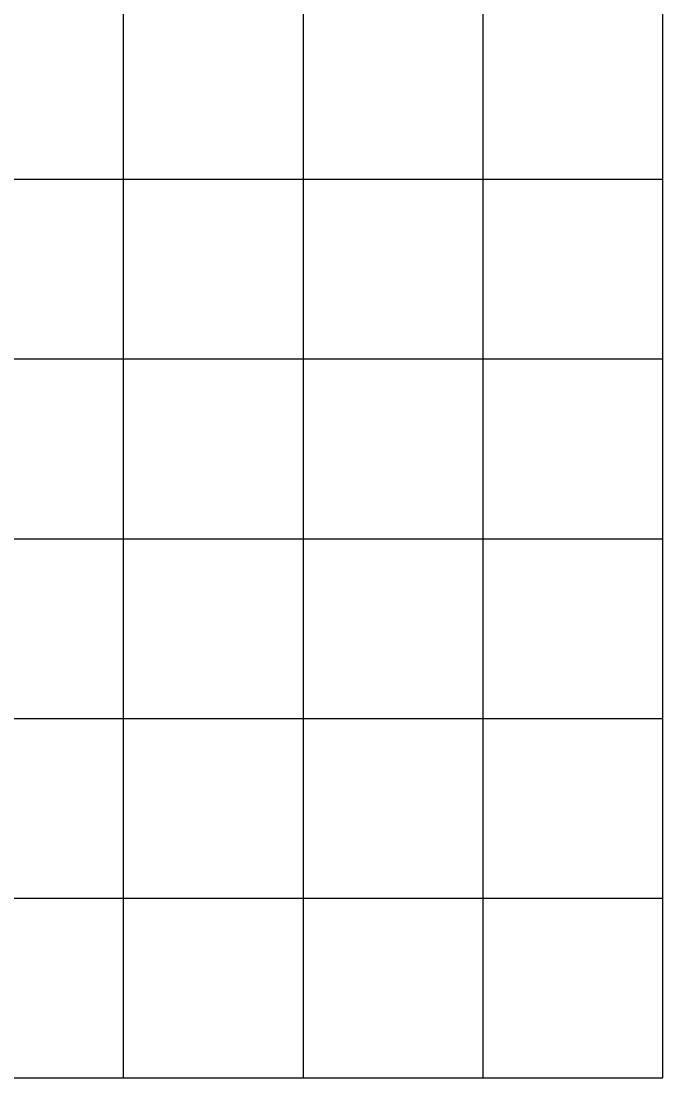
# Model space of a CAD drawing. Extents: x 2252703 to 2264864, y 13787568 to 13790989.
# Drawn here: x 2264674.4 to 2264763.7, y 13788310.8 to 13788457.8 of the extents above; entities that cross this region are included whole.
import ezdxf

# ---------------------------------------------------------------- set-up
doc = ezdxf.new("R2010")
doc.units = 0
doc.layers.add('BORD_grid_bottom_major_5int', color=7, linetype='Continuous')

msp = doc.modelspace()

# ---------------------------------------------------------------- linework, layer by layer
at = {"layer": 'BORD_grid_bottom_major_5int'}
for p, q in [((2264688.67, 13788310.79), (2264688.67, 13788610.79)), ((2264713.67, 13788310.79), (2264713.67, 13788610.79)), ((2264738.67, 13788310.79), (2264738.67, 13788610.79)), ((2264763.67, 13788310.79), (2264763.67, 13788610.79)), ((2264413.67, 13788435.79), (2264763.67, 13788435.79)), ((2264413.67, 13788410.79), (2264763.67, 13788410.79)), ((2264413.67, 13788385.79), (2264763.67, 13788385.79)), ((2264413.67, 13788360.79), (2264763.67, 13788360.79)), ((2264413.67, 13788335.79), (2264763.67, 13788335.79)), ((2264413.67, 13788310.79), (2264763.67, 13788310.79))]:
    msp.add_line(p, q, dxfattribs=at)

doc.saveas('drawing.dxf')
